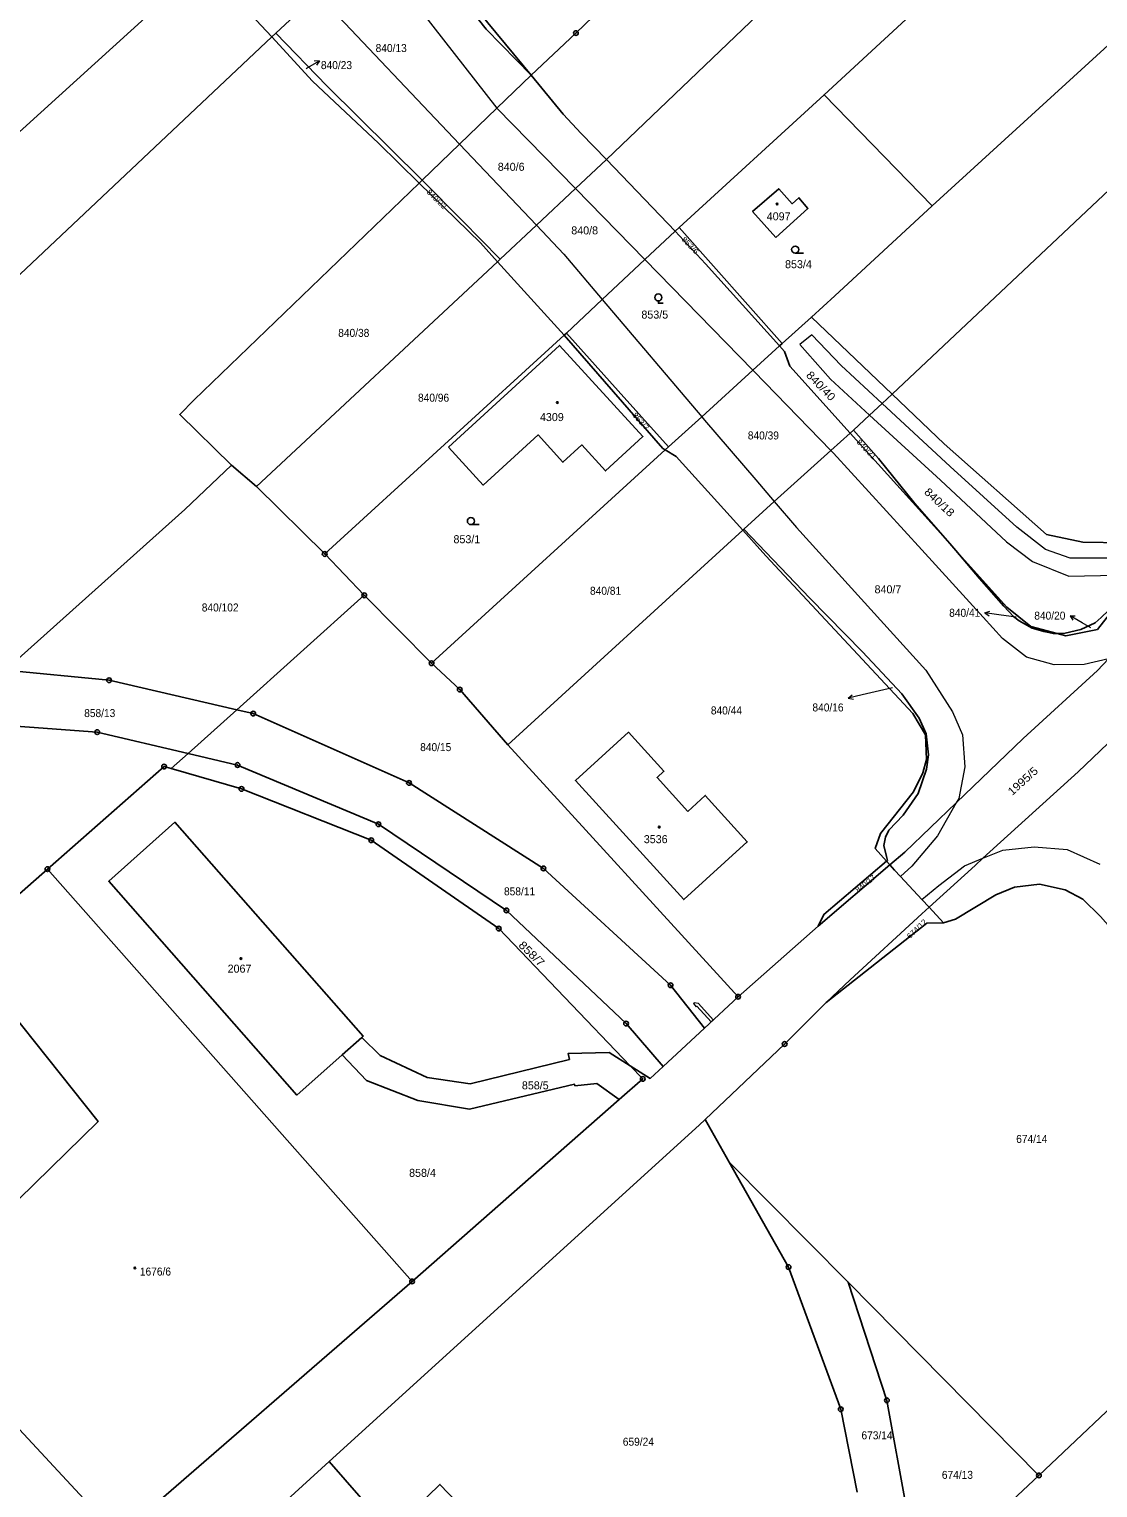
# Model space of a CAD drawing. Extents: x -679733 to -673243, y -1075091 to -1066557.
# Drawn here: x -675857.9 to -675631, y -1070799.2 to -1070489.4 of the extents above; entities that cross this region are included whole.
import ezdxf
from ezdxf.enums import TextEntityAlignment as Align

# ---------------------------------------------------------------- set-up
doc = ezdxf.new("R2010")
doc.units = 0
doc.header["$LTSCALE"] = 0.68
for name, color, linetype, lineweight in [('1', 7, 'Continuous', 25), ('13', 7, 'Continuous', 13), ('3', 7, 'Continuous', 25), ('4', 7, 'Continuous', 13), ('5', 7, 'Continuous', 25), ('7', 7, 'Continuous', 13), ('8', 7, 'Continuous', 25)]:
    doc.layers.add(name, color=color, linetype=linetype, lineweight=lineweight)
doc.layers.add('2', color=7, linetype='Continuous')

msp = doc.modelspace()

# ---------------------------------------------------------------- linework, layer by layer
at = {"layer": '1'}
for p, q in [((-675805.54, -1070490.25), (-675806.4, -1070491.07)), ((-675719.89, -1070531.5), (-675689.12, -1070503.34)), ((-675774.48, -1070521.48), (-675775.07, -1070522.1)), ((-675719.89, -1070531.5), (-675698.01, -1070556.17)), ((-675809.59, -1070586.54), (-675758.43, -1070538.81)), ((-675698.01, -1070556.17), (-675691.78, -1070550.55)), ((-675698.01, -1070556.17), (-675698.54, -1070556.64)), ((-675683.58, -1070575.2), (-675682.86, -1070574.55)), ((-675722.11, -1070578.12), (-675722.83, -1070578.78)), ((-675706.16, -1070595.62), (-675706.38, -1070595.82)), ((-675824.16, -1070643.24), (-675813.83, -1070633.97)), ((-675827.75, -1070646.46), (-675824.16, -1070643.24)), ((-675872.8, -1070684.31), (-675854.03, -1070667.82)), ((-675776.59, -1070755.39), (-675854.03, -1070667.82)), ((-675666.82, -1070675.92), (-675663.73, -1070679.25)), ((-675791.43, -1070707.26), (-675787.29, -1070703.58)), ((-675709.25, -1070730.03), (-675684.02, -1070755.57)), ((-675684.02, -1070755.57), (-675643.49, -1070796.6)), ((-675643.49, -1070796.6), (-675670.19, -1070821.44))]:
    msp.add_line(p, q, dxfattribs=at)
for points in [[(-675572.6, -1070327.23), (-675651.26, -1070402.73), (-675701.61, -1070451.32), (-675719.54, -1070468.73), (-675741.79, -1070490.24), (-675751.27, -1070499.19)], [(-675553.11, -1070345.15), (-675628.04, -1070415.79), (-675703.15, -1070486.36), (-675735.32, -1070517.06), (-675720.74, -1070532.28), (-675719.89, -1070531.5)], [(-675535.53, -1070361.43), (-675612.26, -1070432.34), (-675689.12, -1070503.34), (-675666.17, -1070526.91)], [(-675511.94, -1070386.09), (-675589.07, -1070456.49), (-675666.17, -1070526.91)], [(-675499.88, -1070402.21), (-675587.38, -1070484.74), (-675674.65, -1070566.93)], [(-675751.27, -1070499.19), (-675760.48, -1070488.09), (-675764.33, -1070483.35), (-675769.01, -1070475.21), (-675771.56, -1070470.15), (-675772.61, -1070467.51), (-675774.7, -1070461.39), (-675778.41, -1070464.86)], [(-675778.41, -1070464.86), (-675784.94, -1070470.97), (-675796.67, -1070481.95), (-675805.54, -1070490.25)], [(-675751.27, -1070499.19), (-675760.86, -1070489.43), (-675771.75, -1070475.63), (-675778.41, -1070464.86)], [(-675821.02, -1070475.85), (-675886.04, -1070534.84), (-675956.12, -1070601.22), (-675989.55, -1070632.94), (-676045.3, -1070682.82)], [(-675806.4, -1070491.07), (-675810.86, -1070486.27), (-675821.02, -1070475.85)], [(-675805.54, -1070490.25), (-675794.67, -1070501.41), (-675774.48, -1070521.48)], [(-675806.4, -1070491.07), (-675871.04, -1070551.97), (-675936.76, -1070615.54), (-675968.36, -1070647.54)], [(-675806.4, -1070491.07), (-675797.71, -1070500.43), (-675783.72, -1070513.65), (-675775.07, -1070522.1)], [(-675751.27, -1070499.19), (-675758.61, -1070506.18), (-675766.52, -1070513.8), (-675774.48, -1070521.48)], [(-675735.32, -1070517.06), (-675740.7, -1070511.56), (-675744.52, -1070507.46), (-675751.27, -1070499.19)], [(-675757.87, -1070538.29), (-675750.19, -1070531.06), (-675741.92, -1070523.27), (-675735.32, -1070517.06)], [(-675774.48, -1070521.48), (-675765.92, -1070530.07), (-675757.87, -1070538.29)], [(-675814.94, -1070582.03), (-675825.91, -1070571.22), (-675822.85, -1070568.16), (-675775.07, -1070522.1)], [(-675775.07, -1070522.1), (-675762.04, -1070534.81), (-675758.43, -1070538.81), (-675757.87, -1070538.29)], [(-675666.17, -1070526.91), (-675686.8, -1070546.07), (-675691.78, -1070550.55), (-675674.65, -1070566.93)], [(-675743.83, -1070554.01), (-675736.2, -1070546.83), (-675727.19, -1070538.35), (-675720.74, -1070532.28)], [(-675698.54, -1070556.64), (-675714.29, -1070539.26), (-675720.74, -1070532.28)], [(-675758.43, -1070538.81), (-675744.3, -1070554.43), (-675743.83, -1070554.01)], [(-675722.83, -1070578.78), (-675723.36, -1070578.46), (-675744.3, -1070554.43), (-675795.15, -1070600.88)], [(-675743.83, -1070554.01), (-675732.82, -1070566.2), (-675722.11, -1070578.12)], [(-675722.11, -1070578.12), (-675715.1, -1070571.73), (-675704.24, -1070561.84), (-675698.54, -1070556.64)], [(-675683.58, -1070575.2), (-675696.4, -1070560.98), (-675697.5, -1070557.85), (-675698.54, -1070556.64)], [(-675674.65, -1070566.93), (-675676.76, -1070568.89), (-675679.44, -1070571.38), (-675682.86, -1070574.55)], [(-675674.65, -1070566.93), (-675663.61, -1070577.48), (-675641.86, -1070596.72), (-675634.14, -1070598.34), (-675625.47, -1070598.48), (-675618.54, -1070600.87), (-675611.34, -1070603.96), (-675610.01, -1070603.21)], [(-675683.58, -1070575.2), (-675687.67, -1070578.9), (-675699.68, -1070589.76), (-675706.16, -1070595.62)], [(-675639.59, -1070617.76), (-675640.43, -1070617.77), (-675642.47, -1070617.35), (-675644.91, -1070616.65), (-675647.65, -1070615.1), (-675648.91, -1070614.19), (-675650.97, -1070611.97), (-675656.08, -1070606.09), (-675661.14, -1070600.17), (-675662.43, -1070598.68), (-675683.58, -1070575.2)], [(-675682.86, -1070574.55), (-675677.57, -1070580.6), (-675669.81, -1070590.13), (-675662.43, -1070598.68)], [(-675786.74, -1070609.66), (-675772.46, -1070624.09), (-675722.83, -1070578.78)], [(-675722.83, -1070578.78), (-675720.5, -1070580.16), (-675706.38, -1070595.82)], [(-675862.95, -1070625.56), (-675824.81, -1070591.45), (-675814.94, -1070582.03)], [(-675862.95, -1070625.56), (-675840.92, -1070627.7), (-675813.83, -1070633.97), (-675786.74, -1070609.66), (-675795.15, -1070600.88), (-675809.59, -1070586.54), (-675814.94, -1070582.03)], [(-675706.38, -1070595.82), (-675756.25, -1070641.38), (-675707.37, -1070694.92)], [(-675706.38, -1070595.82), (-675701.47, -1070601.26), (-675670.27, -1070634.77), (-675667.58, -1070639.31), (-675667.36, -1070644.52), (-675668.11, -1070647.35), (-675670.1, -1070651.4), (-675677.15, -1070660.24), (-675678.23, -1070663.4), (-675675.83, -1070666.14)], [(-675706.16, -1070595.62), (-675692.14, -1070610.29), (-675680.95, -1070621.66), (-675672.59, -1070630.61), (-675668.92, -1070635.77), (-675667.44, -1070639.07), (-675666.96, -1070643.54), (-675667.33, -1070646.58), (-675669.16, -1070651.74), (-675672.33, -1070656.38), (-675675.36, -1070659.55), (-675676.1, -1070661.02), (-675676.41, -1070662.8), (-675675.88, -1070665.11), (-675675.63, -1070665.97), (-675675.83, -1070666.14), (-675675.15, -1070666.91)], [(-675661.14, -1070600.17), (-675650.27, -1070612.17), (-675645.2, -1070616.3), (-675639.59, -1070617.76)], [(-675639.59, -1070617.76), (-675637.93, -1070617.71), (-675634.58, -1070616.91), (-675631.52, -1070615.52), (-675630.26, -1070614.4), (-675628.73, -1070612.9), (-675627.45, -1070612.32)], [(-675627.45, -1070612.32), (-675631.07, -1070616.9), (-675637.76, -1070618.23), (-675639.59, -1070617.76)], [(-675675.15, -1070666.91), (-675671.98, -1070664.21), (-675661.03, -1070653.72), (-675646.81, -1070640.09), (-675631.08, -1070625.63), (-675628.71, -1070623.14), (-675621.54, -1070615.74)], [(-675756.25, -1070641.38), (-675766.47, -1070629.69), (-675772.46, -1070624.09)], [(-675666.82, -1070675.92), (-675657.03, -1070667.02), (-675655.38, -1070665.52), (-675635.16, -1070647.15), (-675625.73, -1070638.16), (-675618.38, -1070630.48), (-675615.5, -1070627.47), (-675612.27, -1070623.99)], [(-675813.83, -1070633.97), (-675810.31, -1070634.78), (-675777.24, -1070649.51), (-675748.69, -1070667.66), (-675721.7, -1070692.47), (-675714.53, -1070701.58)], [(-675824.16, -1070643.24), (-675843.44, -1070638.72), (-675872.25, -1070636.63), (-675875.73, -1070636.87)], [(-675723.29, -1070709.72), (-675731.16, -1070700.61), (-675756.56, -1070676.6), (-675783.74, -1070658.29), (-675813.64, -1070645.7), (-675824.16, -1070643.24)], [(-675854.03, -1070667.82), (-675829.25, -1070646.03), (-675827.75, -1070646.46)], [(-675730.28, -1070709.57), (-675758.19, -1070680.45), (-675785.25, -1070661.69), (-675812.81, -1070650.78), (-675827.75, -1070646.46)], [(-675787.29, -1070703.58), (-675786.95, -1070703.28), (-675826.96, -1070657.87), (-675841, -1070670.38), (-675801.05, -1070715.82), (-675791.43, -1070707.26)], [(-675675.15, -1070666.91), (-675690.37, -1070679.9), (-675707.37, -1070694.92), (-675714.53, -1070701.58), (-675723.29, -1070709.72)], [(-675675.83, -1070666.14), (-675689.17, -1070677.45), (-675690.37, -1070679.9)], [(-675666.82, -1070675.92), (-675668.32, -1070674.29), (-675672.88, -1070669.4), (-675674.15, -1070668.05), (-675675.15, -1070666.91)], [(-675579.75, -1070735.91), (-675587.6, -1070726.38), (-675630.44, -1070677.88), (-675634.18, -1070674.18), (-675637.95, -1070672.18), (-675643.34, -1070671.03), (-675648.66, -1070671.62), (-675652.65, -1070673.26), (-675661.23, -1070678.47), (-675663.73, -1070679.25)], [(-675688.66, -1070696.12), (-675683.54, -1070691.3), (-675668.33, -1070677.29), (-675666.82, -1070675.92)], [(-675663.73, -1070679.25), (-675667.29, -1070679.27), (-675688.66, -1070696.12)], [(-675838.92, -1070809.49), (-675883.88, -1070761.16), (-675843.26, -1070721.4), (-675872.8, -1070684.31), (-675990.72, -1070787.98), (-676048.97, -1070839.26), (-676023.8, -1070862.89)], [(-675714.36, -1070720.98), (-675697.48, -1070704.96), (-675688.66, -1070696.12)], [(-675787.29, -1070703.58), (-675783.38, -1070707.4), (-675773.39, -1070712.04), (-675764.23, -1070713.39), (-675743.17, -1070708.23), (-675743.43, -1070706.96), (-675734.73, -1070706.78), (-675730.28, -1070709.57)], [(-675732.62, -1070716.76), (-675737.35, -1070713.32), (-675742.01, -1070713.83), (-675742.08, -1070713.52), (-675764.39, -1070718.77), (-675775.36, -1070716.96), (-675786.24, -1070712.72), (-675791.43, -1070707.26)], [(-675730.28, -1070709.57), (-675727.61, -1070712.36), (-675732.62, -1070716.76), (-675776.59, -1070755.39), (-675838.92, -1070809.49)], [(-675723.29, -1070709.72), (-675726.02, -1070712.26), (-675730.28, -1070709.57)], [(-675714.36, -1070720.98), (-675715.65, -1070722.2), (-675794.22, -1070793.65)], [(-675682.11, -1070800.18), (-675685.58, -1070782.53), (-675696.66, -1070752.34), (-675709.25, -1070730.03), (-675714.36, -1070720.98)], [(-675643.49, -1070796.6), (-675599.21, -1070754.72), (-675579.75, -1070735.91)], [(-675670.19, -1070821.44), (-675671.61, -1070803.61), (-675675.78, -1070780.64), (-675684.02, -1070755.57)], [(-675740.72, -1070840.41), (-675734.97, -1070835.45), (-675740.83, -1070829.54), (-675770.69, -1070798.49), (-675781.1, -1070808.62), (-675794.22, -1070793.65), (-675805.55, -1070803.96)]]:
    msp.add_lwpolyline(points, dxfattribs=at)
for points in [[(-675699.37, -1070533.63), (-675704.29, -1070528.17), (-675698.73, -1070523.3), (-675695.88, -1070526.5), (-675694.44, -1070525.22), (-675692.55, -1070527.48)], [(-675768.85, -1070578.18), (-675745.29, -1070556.59), (-675727.56, -1070575.95), (-675735.51, -1070583.22), (-675740.55, -1070577.72), (-675744.57, -1070581.38), (-675749.85, -1070575.6), (-675761.47, -1070586.24)], [(-675718.03, -1070655.57), (-675714.35, -1070652.17), (-675705.43, -1070662.02), (-675718.91, -1070674.29), (-675741.9, -1070648.98), (-675730.66, -1070638.74), (-675723.1, -1070647.03), (-675724.58, -1070648.34)]]:
    msp.add_lwpolyline(points, close=True, dxfattribs=at)
at = {"layer": '13'}
msp.add_lwpolyline([(-675716.86, -1070696.33), (-675716.29, -1070697.08), (-675716.11, -1070696.93), (-675713.09, -1070700.24), (-675712.65, -1070699.83), (-675715.79, -1070696.35), (-675716.68, -1070696.18)], close=True, dxfattribs=at)
at = {"layer": '3'}
for p, q in [((-675695.243, -1070536.98), (-675693.493, -1070536.98)), ((-675764.103, -1070594.65), (-675762.353, -1070594.65))]:
    msp.add_line(p, q, dxfattribs=at)
msp.add_lwpolyline([(-675724.3, -1070547.142), (-675724.3, -1070547.64), (-675723.299, -1070547.64)], dxfattribs=at)
for centre in [(-675695.2429, -1070536.2298), (-675724.2993, -1070546.3909), (-675764.1029, -1070593.8998)]:
    msp.add_circle(centre, 0.75, dxfattribs=at)
at = {"layer": '4'}
for p, q in [((-675796.67, -1070481.95), (-675766.52, -1070513.8)), ((-675774.42, -1070485.85), (-675758.61, -1070506.18)), ((-675758.61, -1070506.18), (-675741.92, -1070523.27)), ((-675766.52, -1070513.8), (-675750.19, -1070531.06)), ((-675741.92, -1070523.27), (-675727.19, -1070538.35)), ((-675750.19, -1070531.06), (-675744.38, -1070537.19)), ((-675744.38, -1070537.19), (-675736.2, -1070546.83)), ((-675704.24, -1070561.84), (-675727.19, -1070538.35)), ((-675736.2, -1070546.83), (-675715.1, -1070571.73)), ((-675691.72, -1070554.33), (-675694.25, -1070556.38)), ((-675685.45, -1070560.81), (-675691.72, -1070554.33)), ((-675694.25, -1070556.38), (-675687.77, -1070563.75)), ((-675703.95, -1070562.14), (-675704.24, -1070561.84)), ((-675676.76, -1070568.89), (-675685.45, -1070560.81)), ((-675687.67, -1070578.9), (-675703.95, -1070562.14)), ((-675687.77, -1070563.75), (-675679.44, -1070571.38)), ((-675662.36, -1070582.27), (-675676.76, -1070568.89)), ((-675715.1, -1070571.73), (-675714.5, -1070572.43)), ((-675714.5, -1070572.43), (-675703.61, -1070585.16)), ((-675687.09, -1070579.5), (-675687.67, -1070578.9)), ((-675668.35, -1070599.99), (-675687.09, -1070579.5)), ((-675648.19, -1070595.21), (-675662.36, -1070582.27)), ((-675703.61, -1070585.16), (-675699.68, -1070589.76)), ((-675699.68, -1070589.76), (-675694.96, -1070595.28)), ((-675694.96, -1070595.28), (-675667.49, -1070625.57)), ((-675642.11, -1070599.91), (-675648.19, -1070595.21)), ((-675655.36, -1070614.27), (-675668.35, -1070599.99)), ((-675636.83, -1070601.79), (-675642.11, -1070599.91)), ((-675627.12, -1070601.76), (-675636.83, -1070601.79)), ((-675644.88, -1070602.48), (-675637.12, -1070605.56)), ((-675637.12, -1070605.56), (-675627.1, -1070605.4)), ((-675651.25, -1070618.82), (-675655.36, -1070614.27)), ((-675646.15, -1070622.76), (-675651.25, -1070618.82)), ((-675640.25, -1070624.42), (-675646.15, -1070622.76)), ((-675628.71, -1070623.14), (-675633.89, -1070624.38)), ((-675667.49, -1070625.57), (-675661.83, -1070634.4)), ((-675633.89, -1070624.38), (-675640.25, -1070624.42)), ((-675661.83, -1070634.4), (-675659.75, -1070639.28)), ((-675659.75, -1070639.28), (-675659.25, -1070646.08)), ((-675659.25, -1070646.08), (-675660.52, -1070652.82)), ((-675661.03, -1070653.72), (-675665.01, -1070660.71)), ((-675660.52, -1070652.82), (-675661.03, -1070653.72)), ((-675665.01, -1070660.71), (-675670.47, -1070667.17)), ((-675644.52, -1070663.05), (-675637.47, -1070663.65)), ((-675637.47, -1070663.65), (-675630.57, -1070666.74)), ((-675670.47, -1070667.17), (-675672.88, -1070669.4)), ((-675664.74, -1070671.26), (-675659.31, -1070667.09)), ((-675659.31, -1070667.09), (-675655.38, -1070665.52)), ((-675668.32, -1070674.29), (-675664.74, -1070671.26))]:
    msp.add_line(p, q, dxfattribs=at)
for points in [[(-675679.44, -1070571.38), (-675664.38, -1070585.18), (-675650.37, -1070598.28), (-675644.88, -1070602.48)], [(-675655.38, -1070665.52), (-675651.13, -1070663.82), (-675644.52, -1070663.05)]]:
    msp.add_lwpolyline(points, dxfattribs=at)
at = {"layer": '5'}
for centre in [(-675699.0768, -1070526.5592), (-675745.7568, -1070568.7092), (-675724.1168, -1070658.8892), (-675812.9368, -1070686.7992), (-675835.4468, -1070752.5192)]:
    msp.add_circle(centre, 0.175, dxfattribs=at)
at = {"layer": '7'}
for p, q in [((-675796.235, -1070496.165), (-675797.354, -1070496.213)), ((-675654.942, -1070613.352), (-675654.02, -1070613.988)), ((-675636.879, -1070613.98), (-675636.262, -1070614.914)), ((-675683.974, -1070631.485), (-675682.886, -1070631.748))]:
    msp.add_line(p, q, dxfattribs=at)
for points in [[(-675799.08, -1070497.74), (-675798.86, -1070497.62), (-675796.235, -1070496.165), (-675796.868, -1070497.089)], [(-675648.32, -1070614.27), (-675651.97, -1070613.77), (-675654.942, -1070613.352), (-675653.88, -1070612.996)], [(-675632.48, -1070616.53), (-675634.28, -1070615.48), (-675636.879, -1070613.98), (-675635.761, -1070614.047)], [(-675674.58, -1070629.31), (-675681.05, -1070630.81), (-675683.974, -1070631.485), (-675683.111, -1070630.772)]]:
    msp.add_lwpolyline(points, dxfattribs=at)
at = {"layer": '8'}
for centre, radius in [((-675741.79, -1070490.2399), 0.5), ((-675741.79, -1070490.2399), 0.0303), ((-675795.15, -1070600.8799), 0.5), ((-675795.15, -1070600.8799), 0.0303), ((-675786.74, -1070609.6599), 0.5), ((-675786.74, -1070609.6599), 0.0303), ((-675772.46, -1070624.0899), 0.5), ((-675772.46, -1070624.0899), 0.0303), ((-675840.92, -1070627.6999), 0.5), ((-675840.92, -1070627.6999), 0.0303), ((-675766.47, -1070629.6899), 0.5), ((-675766.47, -1070629.6899), 0.0303), ((-675810.31, -1070634.7799), 0.5), ((-675810.31, -1070634.7799), 0.0303), ((-675843.44, -1070638.7199), 0.5), ((-675843.44, -1070638.7199), 0.0303), ((-675829.25, -1070646.0299), 0.5), ((-675813.64, -1070645.6999), 0.5), ((-675829.25, -1070646.0299), 0.0303), ((-675813.64, -1070645.6999), 0.0303), ((-675812.81, -1070650.7799), 0.5), ((-675812.81, -1070650.7799), 0.0303), ((-675777.24, -1070649.5099), 0.5), ((-675777.24, -1070649.5099), 0.0303), ((-675783.74, -1070658.2899), 0.5), ((-675783.74, -1070658.2899), 0.0303), ((-675785.25, -1070661.6899), 0.5), ((-675785.25, -1070661.6899), 0.0303), ((-675748.69, -1070667.6599), 0.5), ((-675854.03, -1070667.8199), 0.5), ((-675854.03, -1070667.8199), 0.0303), ((-675748.69, -1070667.6599), 0.0303), ((-675756.56, -1070676.5999), 0.5), ((-675756.56, -1070676.5999), 0.0303), ((-675758.19, -1070680.4499), 0.5), ((-675758.19, -1070680.4499), 0.0303), ((-675721.7, -1070692.4699), 0.5), ((-675721.7, -1070692.4699), 0.0303), ((-675707.37, -1070694.9199), 0.5), ((-675707.37, -1070694.9199), 0.0303), ((-675731.16, -1070700.6099), 0.5), ((-675731.16, -1070700.6099), 0.0303), ((-675697.48, -1070704.9599), 0.5), ((-675697.48, -1070704.9599), 0.0303), ((-675727.61, -1070712.3599), 0.5), ((-675727.61, -1070712.3599), 0.0303), ((-675696.66, -1070752.3399), 0.5), ((-675696.66, -1070752.3399), 0.0303), ((-675776.59, -1070755.3899), 0.5), ((-675776.59, -1070755.3899), 0.0303), ((-675675.78, -1070780.6399), 0.5), ((-675675.78, -1070780.6399), 0.0303), ((-675685.58, -1070782.5299), 0.5), ((-675685.58, -1070782.5299), 0.0303), ((-675643.49, -1070796.5999), 0.5), ((-675643.49, -1070796.5999), 0.0303)]:
    msp.add_circle(centre, radius, dxfattribs=at)

# ---------------------------------------------------------------- texts
at = {"layer": '2', "width": 0.95}
for s, p in [('840/13', (-675784.33, -1070494.269)), ('840/23', (-675795.95, -1070497.89)), ('840/38', (-675792.27, -1070554.769)), ('840/96', (-675775.33, -1070568.529)), ('840/39', (-675705.3, -1070576.55)), ('840/81', (-675738.81, -1070609.54)), ('840/44', (-675713.15, -1070634.96)), ('840/15', (-675774.87, -1070642.749)), ('674/14', (-675648.31, -1070725.97)), ('673/14', (-675681.17, -1070788.92)), ('674/13', (-675664.1, -1070797.32))]:
    msp.add_text(s, height=1.7, dxfattribs=at).set_placement(p)
at = {"layer": '2'}
for s, p in [('840/6', (-675758.39, -1070519.489)), ('840/8', (-675742.79, -1070532.999)), ('853/5', (-675727.9, -1070550.88)), ('4309', (-675749.44, -1070572.65)), ('853/1', (-675767.8, -1070598.59)), ('840/7', (-675678.39, -1070609.229)), ('3536', (-675727.39, -1070662.3))]:
    msp.add_text(s, height=1.7, dxfattribs=at).set_placement(p)
for s, height, rotation, width, p in [('840/22', 1.14, 316, 1.1, (-675771.761, -1070525.9353)), ('853/6', 1.14, 314, 1.15, (-675717.9539, -1070535.73)), ('853/7', 1.14, 312, 1.15, (-675728.4444, -1070573.0756)), ('840/21', 1.14, 314, 1.1, (-675680.5337, -1070579.04)), ('840/17', 1.14, 38, 1.05, (-675679.9839, -1070671.3252)), ('674/12', 1.14, 44, 1.1, (-675669.029, -1070680.9137)), ('858/7', 1.7, 316, 1.15, (-675751.7765, -1070686.4006))]:
    msp.add_text(s, height=height, rotation=rotation, dxfattribs=dict(at, width=width)).set_placement(p, align=Align.CENTER)
for s, p in [('4097', (-675698.75, -1070530.009)), ('853/4', (-675694.55, -1070540.18)), ('2067', (-675813.23, -1070689.8)), ('858/5', (-675750.43, -1070714.59)), ('858/4', (-675774.38, -1070733.17))]:
    msp.add_text(s, height=1.7, dxfattribs=at).set_placement(p, align=Align.CENTER)
at = {"layer": '2', "width": 1.1}
for s, rotation, p in [('840/40', 314, (-675693.051, -1070563.03)), ('840/18', 317, (-675667.989, -1070587.911)), ('1995/5', 42, (-675649.181, -1070652.291))]:
    msp.add_text(s, height=1.7, rotation=rotation, dxfattribs=at).set_placement(p)
at = {"layer": '2', "width": 0.95}
for s, p in [('840/102', (-675817.34, -1070613.09)), ('858/13', (-675842.909, -1070635.519)), ('858/11', (-675753.769, -1070673.38)), ('1676/6', (-675831.079, -1070754.14)), ('659/24', (-675728.539, -1070790.279))]:
    msp.add_text(s, height=1.7, dxfattribs=at).set_placement(p, align=Align.CENTER)
for s, p in [('840/41', (-675655.94, -1070614.22)), ('840/20', (-675637.87, -1070614.82)), ('840/16', (-675684.97, -1070634.323))]:
    msp.add_text(s, height=1.7, dxfattribs=at).set_placement(p, align=Align.RIGHT)

doc.saveas('drawing.dxf')
